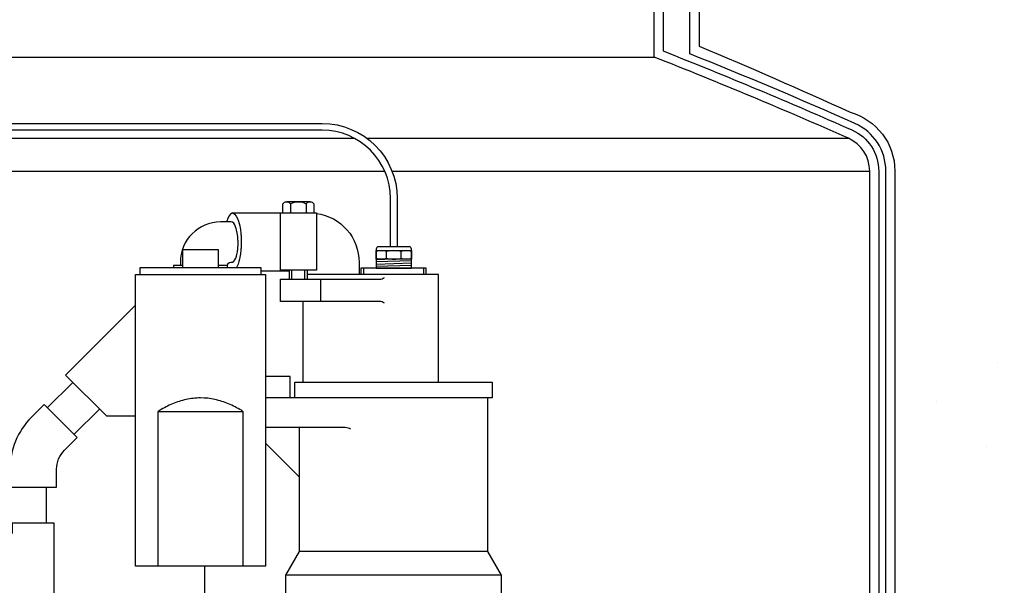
# Model space of a CAD drawing. Extents: x -169 to 7270, y -140 to 2984.
# Tile 438 of 656: x 1868 to 1896, y 946 to 962. Entities that reach past the tile are written whole.
import ezdxf

# ---------------------------------------------------------------- set-up
doc = ezdxf.new("R2010")
doc.units = 0
doc.header["$MEASUREMENT"] = 0
doc.header["$PDSIZE"] = 1
doc.layers.get('DEFPOINTS').update_dxf_attribs({"linetype": 'CONTINUOUS'})
for name, color, linetype in [('CONDUIT', 2, 'CONTINUOUS'), ('DIM', 3, 'CONTINUOUS'), ('FRP-SUMP', 2, 'CONTINUOUS'), ('PEAGRAVEL-HATCH', 3, 'CONTINUOUS'), ('PROBE', 2, 'CONTINUOUS'), ('SUB-PUMP', 4, 'CONTINUOUS')]:
    doc.layers.add(name, color=color, linetype=linetype)
doc.styles.add('SIMPLEX', font='simplex')
doc.dimstyles.new('DIM64', dxfattribs={"dimscale": 64, "dimtxt": 0.09375, "dimasz": 0.09375, "dimexe": 0.0625, "dimexo": 0.0625, "dimgap": 0.046875, "dimtad": 1, "dimdec": 4, "dimzin": 3, "dimdsep": 46, "dimlunit": 4, "dimtxsty": 'SIMPLEX', "dimcen": 0, "dimclrd": 256, "dimclre": 256, "dimclrt": 256, "dimadec": 0, "dimazin": 0, "dimtfac": 1, "dimtdec": 4, "dimtmove": 0, "dimatfit": 3, "dimfxl": 1, "dimfrac": 2, "dimtolj": 1, "dimtzin": 0, "dimarcsym": 0})

# ---------------------------------------------------------------- blocks, each defined once
blk = doc.blocks.new('*D113')
at = {"layer": 'DEFPOINTS', "color": 0, "transparency": 16777216}
for p in [(1368.547, 978.296), (2031.773, 978.015), (1368.547, 700.523)]:
    blk.add_point(p, dxfattribs=at)
at = {"layer": 'DIM', "lineweight": -2, "transparency": 16777216}
for p, q in [((1368.547, 974.296), (1368.547, 696.523)), ((2031.773, 974.015), (2031.773, 696.523)), ((2025.773, 700.523), (1374.547, 700.523))]:
    blk.add_line(p, q, dxfattribs=at)
at = {"layer": 'DIM', "transparency": 16777216}
for points in [[(1374.547, 701.523), (1374.547, 699.523), (1368.547, 700.523)], [(2025.773, 701.523), (2025.773, 699.523), (2031.773, 700.523)]]:
    blk.add_solid(points, dxfattribs=at)
at = {"layer": 'DIM', "transparency": 16777216, "insert": (1700.16, 708.095), "char_height": 6, "attachment_point": 5, "style": 'SIMPLEX'}
blk.add_mtext('\\A1;55\'-3 1/4" (F.V. TANK SLAB)', dxfattribs=at)

msp = doc.modelspace()

# ---------------------------------------------------------------- hatches: boundary and pattern name
at = {"layer": 'PEAGRAVEL-HATCH'}
h = msp.add_hatch(dxfattribs=at)
h.set_pattern_fill('AR-SAND', color=256, scale=7.5, style=0)
h.set_pattern_definition([(37.5, (1889.872, 854.523), (-0.47245, 14.4512), [0, -11.4, 0, -12.75, 0, -12.1875]), (7.5, (1889.872, 854.523), (13.2733, 21.166), [0, -6.15, 0, -10.275, 0, -3.9375]), (327.5, (1880.647, 854.523), (23.3561, 0.0424), [0, -3.75, 0, -13.5, 0, -17.625]), (317.5, (1880.647, 854.523), (22.546, 6.5826), [0, -1.875, 0, -8.85, 0, -10.125])])
edge = h.paths.add_edge_path()
edge.add_line((1987.33799, 978.01471), (1896.9817, 978.01471))
edge.add_line((1896.9817, 978.01471), (1896.9817, 976.75093))
edge.add_line((1896.9817, 976.75093), (1896.96718, 973.7036))
edge.add_line((1896.96718, 973.7036), (1892.83605, 973.7036))
edge.add_line((1892.83605, 973.7036), (1892.83605, 930.05404))
edge.add_line((1892.83605, 930.05404), (1890.12181, 930.05404))
edge.add_arc((1890.77101, 930.05404), 0.6492, 180, 270)
edge.add_line((1890.77101, 929.40484), (1890.77101, 929.05328))
edge.add_line((1890.77101, 929.05328), (1893.58221, 929.05328))
edge.add_arc((1893.58221, 923.05328), 6, 0, 90, ccw=False)
edge.add_line((1899.58221, 923.05328), (1899.58221, 915.52328))
edge.add_line((1899.58221, 915.52328), (1900.62181, 915.52328))
edge.add_line((1900.62181, 915.52328), (1901.62181, 917.52328))
edge.add_line((1901.62181, 917.52328), (1906.62181, 917.52328))
edge.add_line((1906.62181, 917.52328), (1907.62181, 915.52328))
edge.add_line((1907.62181, 915.52328), (1912.15783, 915.52328))
edge.add_arc((1909.30536, 854.52328), 61.06666, 0, 87.3226925, ccw=False)
edge.add_line((1970.37201, 854.52328), (1972.12819, 854.52328))
edge.add_line((1972.12819, 854.52328), (1997.52254, 946.07721))
edge.add_line((1997.52254, 946.07721), (1987.33799, 946.07721))
edge.add_line((1987.33799, 946.07721), (1987.33799, 978.01471))

# ---------------------------------------------------------------- linework, layer by layer
at = {"layer": 'CONDUIT'}
for p, q in [((1869.92354, 951.8292), (1869.21644, 951.1221)), ((1870.666, 951.08674), (1869.9589, 950.37964)), ((1869.19663, 947.90737), (1869.19663, 948.90737))]:
    msp.add_line(p, q, dxfattribs=at)
msp.add_lwpolyline([(1868.17406, 948.90737), (1869.47406, 948.90737), (1869.47406, 949.40737, -0.19891163), (1869.69373, 949.9377), (1870.04728, 950.29125), (1869.12805, 951.21049), (1868.77449, 950.85693, 0.19891237), (1868.17406, 949.40866), (1868.17406, 948.90737)], format="xyb", dxfattribs=at)
msp.add_lwpolyline([(1868.24071, 947.62631), (1867.29787, 946.68347), (1868.24071, 945.74064), (1868.24071, 945.07395), (1869.40741, 945.07395), (1869.40741, 947.90737), (1868.24071, 947.90737)], close=True, dxfattribs=at)
at = {"layer": 'FRP-SUMP', "color": 7, "linetype": 'Continuous'}
for p, q in [((1856.11488, 960.89107), (1886.11488, 960.89107)), ((1864.31015, 958.63069), (1877.76299, 958.63069)), ((1878.11335, 958.63069), (1891.527, 958.63069)), ((1863.41194, 957.71638), (1878.61224, 957.71638)), ((1878.81539, 957.71638), (1892.122, 957.71638))]:
    msp.add_line(p, q, dxfattribs=at)
at = {"layer": 'FRP-SUMP'}
for points in [[(1886.36488, 970.78161), (1886.36488, 961.06138, -0.01036772), (1891.62825, 958.8593, -0.29672907), (1892.372, 957.71641), (1892.372, 944.02096), (1892.122, 944.02096), (1892.122, 957.71641, 0.29672907), (1891.527, 958.63072, 0.01067744), (1886.11488, 960.8911), (1886.11488, 971.03161)], [(1887.36488, 971.03161), (1887.36835, 961.19658, -0.00822165), (1891.57811, 959.35408, -0.33671624), (1892.822, 957.71641), (1892.822, 944.02096), (1892.572, 944.02096), (1892.572, 957.71641, 0.29672907), (1891.70925, 959.04216, 0.0090466), (1887.11488, 960.97863), (1887.11488, 970.78161)]]:
    msp.add_lwpolyline(points, format="xyb", dxfattribs=at)
at = {"layer": 'PROBE', "color": 7}
for p, q in [((1878.66415, 955.28528), (1878.66415, 955.47468)), ((1879.07156, 955.28528), (1879.07156, 955.47468))]:
    msp.add_line(p, q, dxfattribs=at)
at = {"layer": 'PROBE', "color": 8}
for p, q in [((1878.86785, 955.26117), (1878.37606, 955.24461)), ((1879.35965, 955.21527), (1878.37606, 955.18214)), ((1879.35965, 955.14852), (1878.37606, 955.11539)), ((1879.35965, 955.08605), (1878.37606, 955.05292)), ((1879.35965, 955.02345), (1878.86785, 955.00688))]:
    msp.add_line(p, q, dxfattribs=at)
at = {"layer": 'PROBE'}
msp.add_lwpolyline([(1863.02113, 952.83527), (1863.02113, 956.94768, -0.40047434), (1865.25623, 959.04143), (1876.86785, 959.04143, -0.41421356), (1878.9616, 956.94768), (1878.9616, 955.60579), (1878.7741, 955.60579), (1878.7741, 956.94768, 0.41421356), (1876.86785, 958.85393), (1865.25623, 958.85393, 0.39914995), (1863.20863, 956.94768), (1863.20863, 952.83527)], format="xyb", close=True, dxfattribs=at)
msp.add_lwpolyline([(1879.35965, 955.00688), (1879.35965, 955.54329, 0.41421356), (1879.29715, 955.60579), (1878.43856, 955.60579, 0.41421356), (1878.37606, 955.54329), (1878.37606, 955.00688), (1879.35965, 955.00688)], format="xyb", dxfattribs=at)
at = {"layer": 'PROBE', "color": 7}
for points in [[(1879.35965, 955.47468, 0.16735506), (1879.07156, 955.47468, 0.11763439), (1878.66415, 955.47468, 0.16298639), (1878.37606, 955.47468)], [(1878.37606, 955.28528, 0.16298639), (1878.66415, 955.28528, 0.11763439), (1879.07156, 955.28528, 0.16735506), (1879.35965, 955.28528)]]:
    msp.add_lwpolyline(points, format="xyb", dxfattribs=at)
at = {"layer": 'PROBE'}
msp.add_lwpolyline([(1878.37606, 955.49807), (1879.35965, 955.49807), (1879.35965, 955.26117), (1878.37606, 955.26117)], close=True, dxfattribs=at)
at = {"layer": 'SUB-PUMP', "color": 2, "linetype": 'Continuous'}
for p, q in [((1876.53394, 956.86097), (1875.88442, 956.86097)), ((1876.02618, 954.70297), (1876.02618, 954.95897)), ((1876.39218, 954.70297), (1876.39218, 954.95897)), ((1878.02177, 955.00688), (1878.02177, 954.83297)), ((1879.69376, 955.00688), (1879.69376, 954.83297))]:
    msp.add_line(p, q, dxfattribs=at)
at = {"layer": 'SUB-PUMP', "color": 3, "linetype": 'Continuous'}
for p, q in [((1875.99267, 956.79857), (1875.99267, 956.54897)), ((1876.42568, 956.79857), (1876.42568, 956.54897)), ((1874.23277, 955.08297), (1873.98277, 955.08297)), ((1875.95918, 954.92897), (1875.17027, 954.92897)), ((1875.95918, 954.70297), (1875.95918, 954.95897)), ((1876.45918, 954.70297), (1876.45918, 954.95897)), ((1876.83291, 954.08298), (1876.83291, 954.70297)), ((1876.34187, 951.83298), (1876.34187, 954.08298)), ((1875.29527, 950.13198), (1876.23777, 949.18948))]:
    msp.add_line(p, q, dxfattribs=at)
at = {"layer": 'SUB-PUMP', "linetype": 'Continuous'}
for p, q in [((1881.47776, 949.12047), (1881.48419, 949.12047)), ((1881.47776, 947.11366), (1876.23777, 947.11366)), ((1881.85776, 946.45549), (1875.85777, 946.45549))]:
    msp.add_line(p, q, dxfattribs=at)
at = {"layer": 'SUB-PUMP', "color": 3, "linetype": 'Continuous'}
for points in [[(1875.77617, 956.54897), (1875.77617, 956.79857, -0.57642433), (1875.99267, 956.79857, -0.28821354), (1876.42569, 956.79857, -0.57642486), (1876.64219, 956.79857), (1876.64219, 956.54897)], [(1876.70918, 956.5362, -0.37487613), (1877.90187, 955.16897), (1877.90187, 954.83297)], [(1878.60647, 954.03776, 0.15391481), (1878.46308, 954.08298), (1875.70918, 954.08298), (1875.70918, 954.70297), (1878.46308, 954.70297, 0.15391517), (1878.60647, 954.74819)]]:
    msp.add_lwpolyline(points, format="xyb", dxfattribs=at)
at = {"layer": 'SUB-PUMP', "color": 2, "linetype": 'Continuous'}
msp.add_lwpolyline([(1874.23277, 955.02047), (1874.23277, 955.08522, -0.41421356), (1874.32652, 955.17897), (1874.3653, 955.17897), (1874.37504, 955.18005), (1874.41204, 955.20073), (1874.44312, 955.2412), (1874.46695, 955.29086), (1874.48427, 955.34139), (1874.4966, 955.38842), (1874.50537, 955.43041), (1874.51166, 955.46728), (1874.51622, 955.49956), (1874.51958, 955.52793), (1874.52208, 955.55304), (1874.52396, 955.57548), (1874.52538, 955.59573), (1874.52646, 955.61418), (1874.52726, 955.63117), (1874.52786, 955.64697), (1874.52829, 955.6618), (1874.52858, 955.67585), (1874.52875, 955.68928), (1874.52882, 955.70223), (1874.52879, 955.71484), (1874.52868, 955.7272), (1874.52849, 955.73944), (1874.52822, 955.75165), (1874.52786, 955.76393), (1874.52741, 955.77639), (1874.52685, 955.78915), (1874.52618, 955.8023), (1874.52539, 955.816), (1874.52443, 955.83039), (1874.52329, 955.84565), (1874.52191, 955.86197), (1874.52025, 955.8796), (1874.51821, 955.89883), (1874.51569, 955.92004), (1874.51254, 955.94364), (1874.50854, 955.97016), (1874.50338, 956.0002), (1874.4966, 956.03445), (1874.48755, 956.07349), (1874.47531, 956.1176), (1874.45865, 956.16606), (1874.43614, 956.21605), (1874.40678, 956.26121), (1874.3711, 956.2916), (1874.34101, 956.29897), (1874.04277, 956.29897, 0.41421341), (1872.92277, 955.17897), (1872.92277, 955.08297)], format="xyb", dxfattribs=at)
at = {"layer": 'SUB-PUMP', "color": 3, "linetype": 'Continuous'}
for points in [[(1874.38107, 956.54683), (1874.37611, 956.54771), (1874.32199, 956.51892), (1874.27582, 956.46132), (1874.23988, 956.39022), (1874.21331, 956.31767), (1874.20798, 956.29897)], [(1874.37447, 956.54683), (1874.37942, 956.54771), (1874.43354, 956.51892), (1874.47971, 956.46132), (1874.51565, 956.39022), (1874.54223, 956.31767), (1874.56148, 956.25003), (1874.57542, 956.18958), (1874.58562, 956.13645), (1874.5932, 956.0899), (1874.59891, 956.04898), (1874.60328, 956.01274), (1874.60667, 955.98035), (1874.60934, 955.95111), (1874.61144, 955.92445), (1874.61312, 955.89991), (1874.61446, 955.87708), (1874.61552, 955.85565), (1874.61637, 955.83535), (1874.61702, 955.81593), (1874.61751, 955.7972), (1874.61785, 955.77897), (1874.61807, 955.76109), (1874.61816, 955.74339), (1874.61813, 955.72572), (1874.61798, 955.70795), (1874.6177, 955.68991), (1874.61728, 955.67145), (1874.61671, 955.65241), (1874.61597, 955.63257), (1874.61502, 955.61173), (1874.61383, 955.58964), (1874.61233, 955.566), (1874.61045, 955.54046), (1874.60809, 955.51257), (1874.60508, 955.48184), (1874.60124, 955.44762), (1874.59625, 955.40915), (1874.58969, 955.36554), (1874.58091, 955.31581), (1874.56901, 955.25908), (1874.55264, 955.19492), (1874.53, 955.12434), (1874.49896, 955.05137), (1874.48204, 955.02046)], [(1874.37847, 956.54897), (1876.70918, 956.54897), (1876.70918, 954.95897), (1875.70918, 954.95897)], [(1875.70918, 954.92897), (1875.70918, 956.54897)], [(1873.98277, 955.02047), (1873.98277, 955.52047), (1872.98277, 955.52047), (1872.98277, 955.02047)], [(1875.17027, 954.83297), (1875.17027, 955.02047), (1871.79527, 955.02047), (1871.79527, 954.83297)], [(1872.98277, 955.08297), (1872.73277, 955.08297), (1872.73277, 955.02047)], [(1879.76876, 954.83297), (1879.76876, 955.00688), (1877.94676, 955.00688), (1877.94676, 954.83297)], [(1880.10776, 951.83298), (1880.10776, 954.83297), (1876.45918, 954.83297)], [(1871.67027, 950.88345), (1870.86929, 950.88345), (1869.72025, 952.0325), (1871.67027, 953.98252)], [(1875.98277, 951.39548), (1875.98277, 951.98948), (1875.29527, 951.98948)], [(1875.85777, 945.89548), (1873.60777, 945.89548), (1873.60777, 946.70798)]]:
    msp.add_lwpolyline(points, dxfattribs=at)
at = {"layer": 'SUB-PUMP', "linetype": 'Continuous'}
msp.add_lwpolyline([(1875.29527, 954.83297), (1875.29527, 946.70798), (1871.67027, 946.70798), (1871.67027, 954.83297)], close=True, dxfattribs=at)
for points in [[(1876.10777, 951.39548), (1876.10777, 951.83298), (1881.60776, 951.83298), (1881.60776, 951.39548), (1875.29527, 951.39548)], [(1881.47776, 951.39548), (1881.47776, 947.11366), (1881.85776, 946.45549), (1881.85776, 945.89548), (1875.85777, 945.89548), (1875.85777, 946.45549), (1876.23777, 947.11366), (1876.23777, 950.56948)]]:
    msp.add_lwpolyline(points, dxfattribs=at)
at = {"layer": 'SUB-PUMP', "color": 5, "linetype": 'Continuous'}
msp.add_lwpolyline([(1874.66367, 951.02097), (1874.62131, 951.05134), (1874.57632, 951.07341), (1874.53302, 951.10081), (1874.48764, 951.12164), (1874.44455, 951.14971), (1874.39885, 951.16953), (1874.35328, 951.18979), (1874.30802, 951.21101), (1874.26222, 951.23054), (1874.21611, 951.24908), (1874.1697, 951.26667), (1874.12297, 951.28327), (1874.07592, 951.29886), (1874.02853, 951.31335), (1873.98084, 951.32692), (1873.93283, 951.33949), (1873.88439, 951.35069), (1873.83577, 951.36134), (1873.78578, 951.36769), (1873.73632, 951.37568), (1873.68704, 951.38424), (1873.63771, 951.39265), (1873.58541, 951.3917), (1873.48277, 951.39597), (1873.42974, 951.39921), (1873.37988, 951.39247), (1873.32843, 951.39075), (1873.27905, 951.38249), (1873.22784, 951.38003), (1873.17899, 951.37009), (1873.13011, 951.36027), (1873.08115, 951.35071), (1873.03275, 951.33937), (1872.9847, 951.32694), (1872.93699, 951.31342), (1872.88962, 951.29886), (1872.84257, 951.28326), (1872.79589, 951.26652), (1872.74941, 951.24913), (1872.70326, 951.23071), (1872.65751, 951.21103), (1872.61181, 951.19121), (1872.56768, 951.16643), (1872.52252, 951.14489), (1872.47721, 951.12381), (1872.43178, 951.10313), (1872.38946, 951.07264), (1872.30187, 951.02097)], dxfattribs=at)
msp.add_lwpolyline([(1872.30187, 946.70798), (1872.30187, 951.02097), (1874.66367, 951.02097), (1874.66367, 946.70798)], close=True, dxfattribs=at)
at = {"layer": 'SUB-PUMP', "linetype": 'Continuous'}
msp.add_lwpolyline([(1877.66335, 950.52101, 0.15963894), (1877.51542, 950.56948), (1875.29527, 950.56948)], format="xyb", dxfattribs=at)

# ---------------------------------------------------------------- dimensions: what is measured, and where the dimension line sits
at = {"layer": 'DIM'}
dim = msp.add_linear_dim(base=(1368.54722, 700.52328), p1=(2031.77254, 978.01471), p2=(1368.54722, 978.29596), angle=180, text='<> (F.V. TANK SLAB)', dimstyle='DIM64', dxfattribs=at)
dim.commit()
dim.dimension.update_dxf_attribs({"geometry": '*D113', "text_midpoint": (1700.15988, 708.09471)})

doc.saveas('drawing.dxf')
